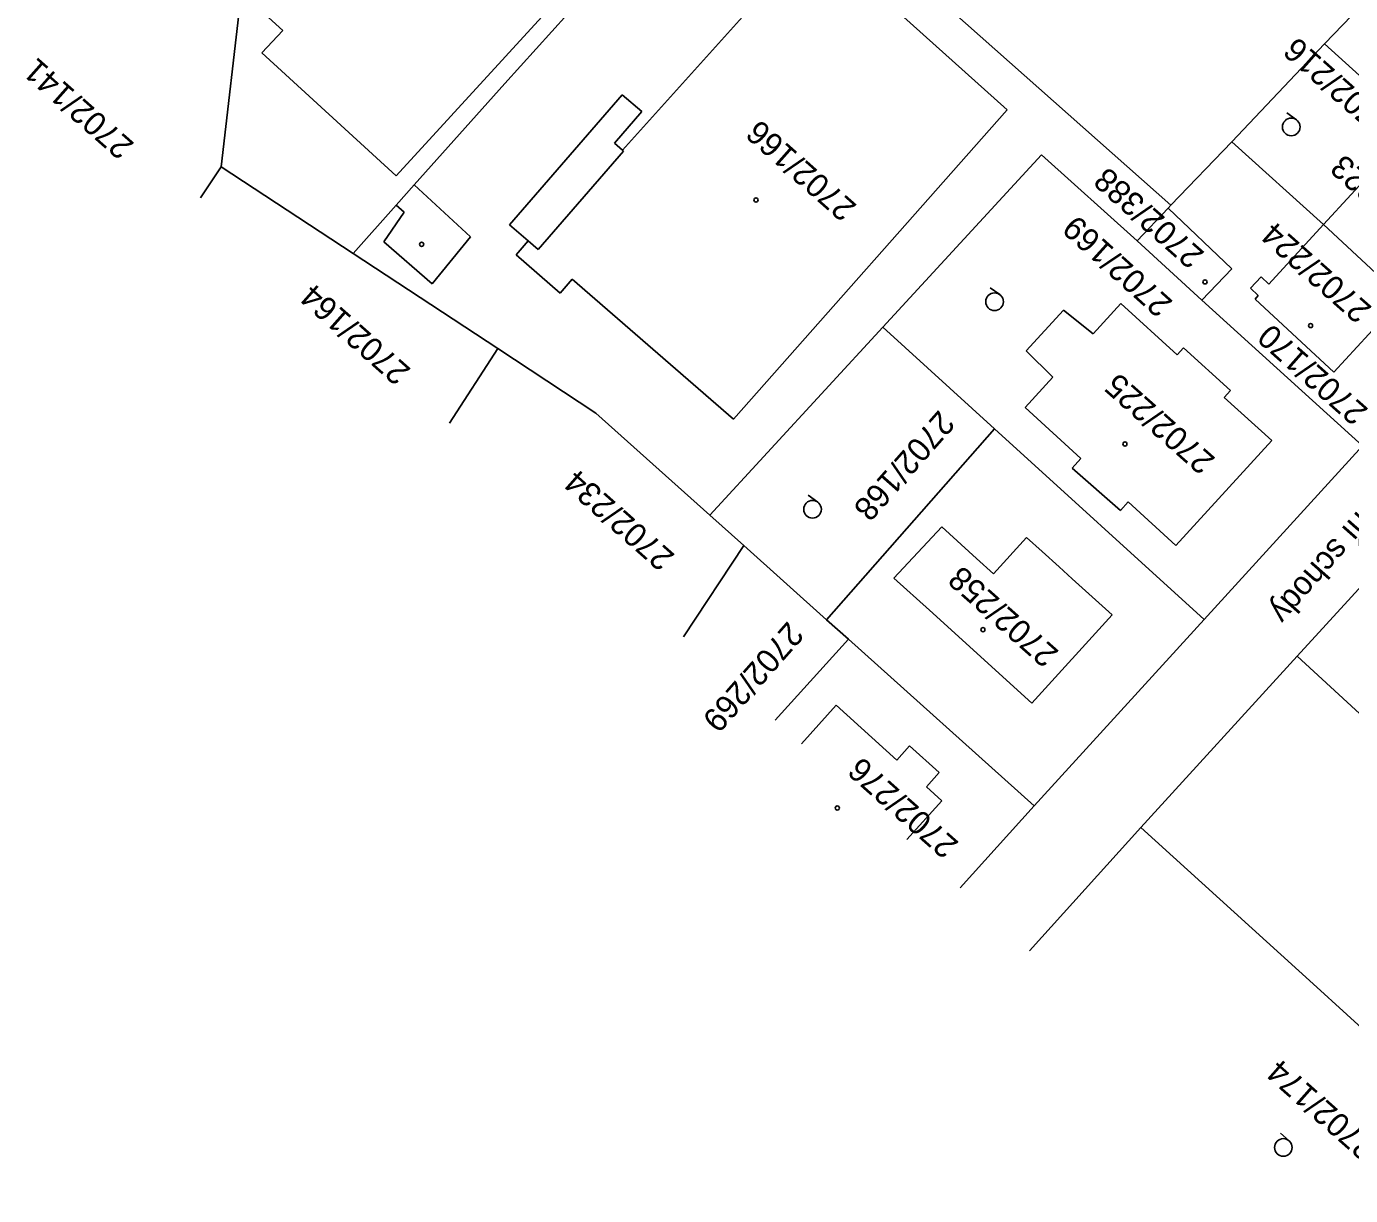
# Model space of a CAD drawing. Extents: x -496688 to -495455, y -1089309 to -1088026.
# Drawn here: x -496273.7 to -496161.2, y -1088657.5 to -1088558.1 of the extents above; entities that cross this region are included whole.
import ezdxf

# ---------------------------------------------------------------- set-up
doc = ezdxf.new("R2010")
doc.units = 0
for name, color, linetype in [('Vrstva 23', 7, 'Continuous'), ('Vrstva 52', 7, 'Continuous'), ('Vrstva 55', 7, 'Continuous'), ('Vrstva 56', 7, 'Continuous'), ('Vrstva 57', 7, 'Continuous'), ('Vrstva 58', 7, 'Continuous'), ('Vrstva 59', 7, 'Continuous')]:
    doc.layers.add(name, color=color, linetype=linetype)

msp = doc.modelspace()

# ---------------------------------------------------------------- linework, layer by layer
at = {"layer": 'Vrstva 23'}
for p, q in [((-496206.75, -1088550.46), (-496223.07, -1088568.62)), ((-496190.36, -1088565.18), (-496206.75, -1088550.46)), ((-496242.31, -1088570.8), (-496226.75, -1088553.82)), ((-496253.46, -1088557.05), (-496251.95, -1088558.43)), ((-496251.95, -1088558.43), (-496253.72, -1088560.35)), ((-496253.72, -1088560.35), (-496242.31, -1088570.8)), ((-496223.08, -1088563.9), (-496232.67, -1088574.97)), ((-496221.41, -1088565.34), (-496223.08, -1088563.9)), ((-496223.75, -1088568.03), (-496221.41, -1088565.34)), ((-496213.61, -1088591.5), (-496190.36, -1088565.18)), ((-496223.07, -1088568.62), (-496223.75, -1088568.03)), ((-496163.44, -1088574.95), (-496158.74, -1088569.84)), ((-496240.77, -1088571.58), (-496242.29, -1088573.29)), ((-496241.61, -1088573.89), (-496242.29, -1088573.29)), ((-496243.35, -1088576.42), (-496241.61, -1088573.89)), ((-496179.3, -1088576.34), (-496176.67, -1088573.56)), ((-496171.25, -1088578.72), (-496176.67, -1088573.56)), ((-496232.67, -1088574.97), (-496231.09, -1088576.34)), ((-496168.1, -1088580.01), (-496163.44, -1088574.95)), ((-496163.44, -1088574.95), (-496156.76, -1088581.17)), ((-496239.25, -1088579.99), (-496243.35, -1088576.42)), ((-496235.98, -1088575.99), (-496239.25, -1088579.99)), ((-496231.09, -1088576.34), (-496232.1, -1088577.52)), ((-496230.24, -1088577.08), (-496231.09, -1088576.34)), ((-496173.78, -1088581.38), (-496179.3, -1088576.34)), ((-496232.1, -1088577.52), (-496228.35, -1088580.77)), ((-496173.78, -1088581.38), (-496171.25, -1088578.72)), ((-496228.35, -1088580.77), (-496227.33, -1088579.6)), ((-496227.33, -1088579.6), (-496213.61, -1088591.5)), ((-496169.65, -1088580.36), (-496168.76, -1088579.4)), ((-496168.76, -1088579.4), (-496168.1, -1088580.01)), ((-496168.99, -1088580.98), (-496169.65, -1088580.36)), ((-496169.27, -1088581.29), (-496168.99, -1088580.98)), ((-496162.57, -1088587.5), (-496169.27, -1088581.29)), ((-496156.76, -1088581.17), (-496162.57, -1088587.5)), ((-496188.72, -1088585.69), (-496185.55, -1088582.24)), ((-496185.55, -1088582.24), (-496183.04, -1088584.23)), ((-496183.04, -1088584.23), (-496180.68, -1088581.66)), ((-496180.68, -1088581.66), (-496175.88, -1088586.03)), ((-496186.45, -1088587.93), (-496188.72, -1088585.69)), ((-496175.88, -1088586.03), (-496175.34, -1088585.44)), ((-496175.34, -1088585.44), (-496171.35, -1088589.05)), ((-496188.83, -1088590.52), (-496186.45, -1088587.93)), ((-496171.35, -1088589.05), (-496171.89, -1088589.65)), ((-496171.89, -1088589.65), (-496167.85, -1088593.32)), ((-496184.09, -1088594.86), (-496188.83, -1088590.52)), ((-496167.85, -1088593.32), (-496176.01, -1088602.24)), ((-496184.83, -1088595.67), (-496184.09, -1088594.86)), ((-496180.7, -1088599.26), (-496184.83, -1088595.67)), ((-496180.07, -1088598.53), (-496180.7, -1088599.26)), ((-496176.01, -1088602.24), (-496180.07, -1088598.53)), ((-496199.98, -1088605.03), (-496195.9, -1088600.67)), ((-496195.9, -1088600.67), (-496192.95, -1088603.35)), ((-496191.52, -1088604.66), (-496188.69, -1088601.56)), ((-496188.69, -1088601.56), (-496187.37, -1088602.76)), ((-496192.95, -1088603.35), (-496191.52, -1088604.66)), ((-496187.37, -1088602.76), (-496185.93, -1088604.06)), ((-496185.93, -1088604.06), (-496184.82, -1088605.07)), ((-496196.96, -1088607.76), (-496199.98, -1088605.03)), ((-496184.82, -1088605.07), (-496181.43, -1088608.14)), ((-496188.24, -1088615.65), (-496196.96, -1088607.76)), ((-496207.844, -1088619.106), (-496204.89, -1088615.84)), ((-496199.74, -1088620.5), (-496198.65, -1088619.29)), ((-496198.65, -1088619.29), (-496196.13, -1088621.57)), ((-496196.13, -1088621.57), (-496197.22, -1088622.78)), ((-496197.22, -1088622.78), (-496195.9, -1088623.97)), ((-496195.9, -1088623.97), (-496198.87, -1088627.25))]:
    msp.add_line(p, q, dxfattribs=at)
at = {"layer": 'Vrstva 52'}
for p, q in [((-496222.98, -1088568.7), (-496230.24, -1088577.08)), ((-496240.77, -1088571.58), (-496235.98, -1088575.99)), ((-496181.43, -1088608.14), (-496188.24, -1088615.65)), ((-496204.89, -1088615.84), (-496199.74, -1088620.5))]:
    msp.add_line(p, q, dxfattribs=at)
at = {"layer": 'Vrstva 55'}
for p, q in [((-496233.07, -1088562.96), (-496213.05, -1088540.72)), ((-496176.43, -1088573.31), (-496213.05, -1088540.72)), ((-496153.14, -1088548.94), (-496163.37, -1088559.57)), ((-496255.13, -1088552.31), (-496257.17, -1088570.05)), ((-496171.25, -1088567.9), (-496163.37, -1088559.57)), ((-496163.37, -1088559.57), (-496144.53, -1088576.66)), ((-496233.07, -1088562.96), (-496240.77, -1088571.58)), ((-496176.43, -1088573.31), (-496171.25, -1088567.9)), ((-496171.25, -1088567.9), (-496163.44, -1088574.95)), ((-496257.17, -1088570.05), (-496258.947, -1088572.673)), ((-496245.96, -1088577.4), (-496257.17, -1088570.05)), ((-496187.43, -1088569.01), (-496200.91, -1088583.67)), ((-496179.3, -1088576.34), (-496187.43, -1088569.01)), ((-496242.29, -1088573.29), (-496245.96, -1088577.4)), ((-496176.67, -1088573.56), (-496176.43, -1088573.31)), ((-496245.96, -1088577.4), (-496233.67, -1088585.5)), ((-496160.12, -1088593.77), (-496173.78, -1088581.38)), ((-496200.91, -1088583.67), (-496215.63, -1088599.67)), ((-496191.41, -1088592.32), (-496200.91, -1088583.67)), ((-496237.767, -1088591.853), (-496233.67, -1088585.5)), ((-496233.67, -1088585.5), (-496225.33, -1088590.98)), ((-496225.33, -1088590.98), (-496215.63, -1088599.67)), ((-496191.41, -1088592.32), (-496205.7, -1088608.56)), ((-496173.59, -1088608.53), (-496191.41, -1088592.32)), ((-496173.59, -1088608.53), (-496160.12, -1088593.77)), ((-496215.63, -1088599.67), (-496212.73, -1088602.26)), ((-496165.68, -1088611.67), (-496154.93, -1088599.88)), ((-496212.73, -1088602.26), (-496217.862, -1088610.014)), ((-496205.7, -1088608.56), (-496212.73, -1088602.26)), ((-496203.84, -1088610.22), (-496205.7, -1088608.56)), ((-496188.04, -1088624.38), (-496173.59, -1088608.53)), ((-496203.84, -1088610.22), (-496210.061, -1088617.094)), ((-496188.04, -1088624.38), (-496203.84, -1088610.22)), ((-496178.97, -1088626.24), (-496165.68, -1088611.67)), ((-496165.68, -1088611.67), (-496132.25, -1088642.54)), ((-496194.336, -1088631.366), (-496188.04, -1088624.38)), ((-496188.443, -1088636.714), (-496178.97, -1088626.24)), ((-496178.97, -1088626.24), (-496164.32, -1088639.54)), ((-496164.32, -1088639.54), (-496144.58, -1088657.54))]:
    msp.add_line(p, q, dxfattribs=at)
at = {"layer": 'Vrstva 56'}
msp.add_line((-496223.07, -1088568.62), (-496222.98, -1088568.7), dxfattribs=at)
at = {"layer": 'Vrstva 58'}
for p, q in [((-496165.748, -1088566.04), (-496166.554, -1088565.449)), ((-496190.977, -1088580.907), (-496191.783, -1088580.316)), ((-496206.456, -1088598.561), (-496207.262, -1088597.97)), ((-496166.368, -1088652.89), (-496167.117, -1088652.228))]:
    msp.add_line(p, q, dxfattribs=at)
for centre in [(-496166.191, -1088566.645), (-496191.42, -1088581.512), (-496206.899, -1088599.166), (-496166.863, -1088653.452)]:
    msp.add_circle(centre, 0.75, dxfattribs=at)
at = {"layer": 'Vrstva 59'}
for centre in [(-496211.703, -1088572.858), (-496240.135, -1088576.628), (-496173.525, -1088579.826), (-496164.548, -1088583.543), (-496180.336, -1088593.609), (-496192.409, -1088609.404), (-496204.792, -1088624.581)]:
    msp.add_circle(centre, 0.175, dxfattribs=at)

# ---------------------------------------------------------------- texts
at = {"layer": 'Vrstva 57'}
for s, rotation, p in [('2702/216', 138.46319, (-496157.347, -1088566.297)), ('2702/141', 138.46319, (-496264.495, -1088568.07)), ('2702/166', 138.46319, (-496203.047, -1088573.333)), ('2702/223', 138.46319, (-496153.363, -1088576.276)), ('2702/388', 138.46319, (-496173.484, -1088577.359)), ('2702/169', 137.96221, (-496176.176, -1088581.507)), ('2702/224', 138.46319, (-496159.244, -1088582.006)), ('2702/164', 138.46319, (-496240.969, -1088587.272)), ('2702/170', 138.46319, (-496159.554, -1088590.677)), ('2702/225', 138.46319, (-496172.555, -1088594.859)), ('2702/168', 228.59923, (-496196.144, -1088590.644)), ('2702/234', 138.46319, (-496218.525, -1088603.068)), ('Dolní schody', 228.59923, (-496157.913, -1088596.218)), ('2702/258', 138.46319, (-496185.866, -1088611.274)), ('2702/269', 228.59923, (-496208.991, -1088608.607)), ('2702/276', 138.46319, (-496194.379, -1088627.535)), ('2702/174', 138.46319, (-496158.781, -1088653.237))]:
    msp.add_text(s, height=2, rotation=rotation, dxfattribs=at).set_placement(p)

doc.saveas('drawing.dxf')
